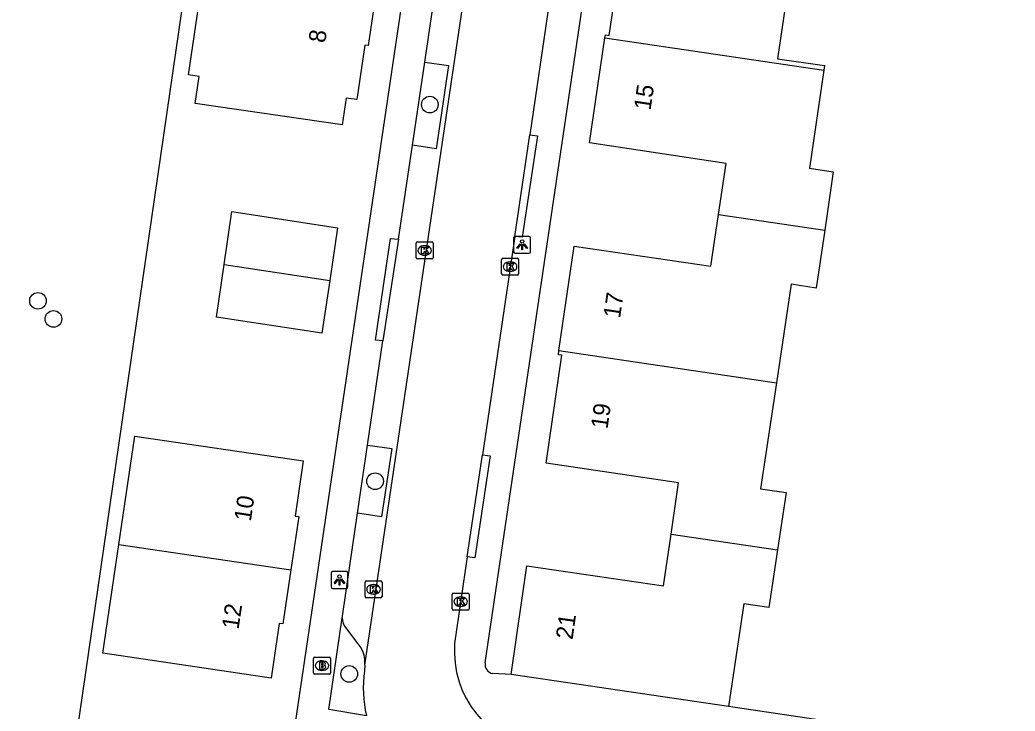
# Model space of a CAD drawing. Extents: x 164150 to 165261, y 382513 to 383432.
# Drawn here: x 164378.9 to 164437.4, y 383085.5 to 383126.2 of the extents above; entities that cross this region are included whole.
import ezdxf

# ---------------------------------------------------------------- set-up
doc = ezdxf.new("R2010")
doc.units = 0
for name, color, linetype in [('IMGEO_Boom', 7, 'Continuous'), ('IMGEO_Brandkraan', 7, 'Continuous'), ('IMGEO_Groenvoorziening', 7, 'Continuous'), ('IMGEO_Kolk', 7, 'Continuous'), ('IMGEO_Lichtpunt', 7, 'Continuous'), ('IMGEO_Pand', 7, 'Continuous'), ('IMGEO_Pand_nummerreeks', 7, 'Continuous'), ('IMGEO_Parkeervlak_open', 7, 'Continuous'), ('IMGEO_Rijbaan_lokaal_open', 7, 'Continuous'), ('IMGEO_Voetpad_open', 7, 'Continuous')]:
    doc.layers.add(name, color=color, linetype=linetype)

msp = doc.modelspace()

# ---------------------------------------------------------------- linework, layer by layer
at = {"layer": 'IMGEO_Boom'}
for centre in [(164403.016, 383121.176), (164379.979, 383109.637), (164380.89, 383108.57), (164399.793, 383099.032), (164398.281, 383087.701)]:
    msp.add_circle(centre, 0.489, dxfattribs=at)
at = {"layer": 'IMGEO_Brandkraan'}
for p, q in [((164396.176, 383087.765), (164396.176, 383088.617)), ((164396.251, 383088.691), (164397.103, 383088.691)), ((164396.664, 383088.471), (164396.689, 383088.471)), ((164397.177, 383088.617), (164397.177, 383087.765)), ((164396.687, 383087.911), (164396.662, 383087.911)), ((164397.103, 383087.691), (164396.251, 383087.691))]:
    msp.add_line(p, q, dxfattribs=at)
for points in [[(164396.176, 383087.765), (164396.176, 383088.617)], [(164396.251, 383088.691), (164397.103, 383088.691)], [(164396.524, 383088.391), (164396.524, 383087.991), (164396.737, 383087.991)], [(164396.755, 383088.391), (164396.524, 383088.391)], [(164396.703, 383088.31), (164396.649, 383088.31), (164396.649, 383088.234)], [(164397.177, 383088.617), (164397.177, 383087.765)], [(164396.649, 383088.234), (164396.702, 383088.234)], [(164396.711, 383088.158), (164396.649, 383088.158), (164396.649, 383088.077)], [(164396.649, 383088.077), (164396.711, 383088.077)], [(164397.103, 383087.691), (164396.251, 383087.691)]]:
    msp.add_lwpolyline(points, dxfattribs=at)
for centre, radius, start, end in [((164396.253, 383088.615), 0.0765, 91.55205, 178.44795), ((164396.253, 383088.615), 0.0765, 91.55205, 178.44795), ((164396.704, 383088.272), 0.0379, 267.82845, 90.93552), ((164396.759, 383088.246), 0.145, 59.4692, 91.53667), ((164396.784, 383088.293), 0.0922, 285.51372, 58.15012), ((164397.101, 383088.615), 0.0765, 1.55205, 88.44795), ((164397.101, 383088.615), 0.0765, 1.55205, 88.44795), ((164396.253, 383087.767), 0.0765, 181.55205, 268.44795), ((164396.253, 383087.767), 0.0765, 181.55205, 268.44795), ((164396.712, 383088.117), 0.0404, 269.87594, 90.50774), ((164396.743, 383088.242), 0.251, 268.66757, 293.53466), ((164396.789, 383088.101), 0.105, 301.31148, 78.98903), ((164397.101, 383087.767), 0.0765, 271.55205, 358.44795), ((164397.101, 383087.767), 0.0765, 271.55205, 358.44795)]:
    msp.add_arc(centre, radius, start, end, dxfattribs=at)
for centre, major_axis, ratio, start_param, end_param in [((164396.663, 383088.191), (-0.387, 0.002), 0.722429, 4.712389, 7.853982), ((164396.688, 383088.191), (-0.39, 0.002), 0.717154, 1.570796, 4.712389)]:
    msp.add_ellipse(centre, major_axis=major_axis, ratio=ratio, start_param=start_param, end_param=end_param, dxfattribs=at)
at = {"layer": 'IMGEO_Groenvoorziening'}
msp.add_lwpolyline([(164399.172, 383200.803), (164378.916, 383061.2)], dxfattribs=at)
at = {"layer": 'IMGEO_Kolk'}
for p, q in [((164402.212, 383112.174), (164402.212, 383113.026)), ((164402.287, 383113.1), (164403.139, 383113.1)), ((164402.7, 383112.88), (164402.725, 383112.88)), ((164403.213, 383113.026), (164403.213, 383112.174)), ((164402.723, 383112.32), (164402.698, 383112.32)), ((164403.139, 383112.1), (164402.287, 383112.1)), ((164407.236, 383111.219), (164407.236, 383112.071)), ((164407.311, 383112.145), (164408.163, 383112.145)), ((164407.724, 383111.925), (164407.749, 383111.925)), ((164408.237, 383112.071), (164408.237, 383111.219)), ((164408.163, 383111.145), (164407.311, 383111.145)), ((164407.747, 383111.365), (164407.722, 383111.365)), ((164399.204, 383092.246), (164399.204, 383093.098)), ((164399.279, 383093.172), (164400.131, 383093.172)), ((164400.205, 383093.098), (164400.205, 383092.246)), ((164399.715, 383092.392), (164399.69, 383092.392)), ((164399.692, 383092.952), (164399.717, 383092.952)), ((164404.327, 383091.527), (164404.327, 383092.379)), ((164404.402, 383092.453), (164405.254, 383092.453)), ((164405.328, 383092.379), (164405.328, 383091.527)), ((164400.131, 383092.172), (164399.279, 383092.172)), ((164404.815, 383092.233), (164404.84, 383092.233)), ((164405.254, 383091.453), (164404.402, 383091.453)), ((164404.838, 383091.673), (164404.813, 383091.673))]:
    msp.add_line(p, q, dxfattribs=at)
for points in [[(164402.212, 383112.174), (164402.212, 383113.026)], [(164402.287, 383113.1), (164403.139, 383113.1)], [(164403.213, 383113.026), (164403.213, 383112.174)], [(164402.533, 383112.8), (164402.656, 383112.8), (164402.656, 383112.649), (164402.786, 383112.8), (164402.95, 383112.8), (164402.804, 383112.649), (164402.957, 383112.4), (164402.805, 383112.4), (164402.72, 383112.564), (164402.656, 383112.497), (164402.656, 383112.4), (164402.533, 383112.4), (164402.533, 383112.8)], [(164403.139, 383112.1), (164402.287, 383112.1)], [(164407.236, 383111.219), (164407.236, 383112.071)], [(164407.311, 383112.145), (164408.163, 383112.145)], [(164407.557, 383111.845), (164407.68, 383111.845), (164407.68, 383111.694), (164407.81, 383111.845), (164407.974, 383111.845), (164407.828, 383111.694), (164407.981, 383111.445), (164407.829, 383111.445), (164407.744, 383111.609), (164407.68, 383111.542), (164407.68, 383111.445), (164407.557, 383111.445), (164407.557, 383111.845)], [(164408.237, 383112.071), (164408.237, 383111.219)], [(164408.163, 383111.145), (164407.311, 383111.145)], [(164399.204, 383092.246), (164399.204, 383093.098)], [(164399.279, 383093.172), (164400.131, 383093.172)], [(164400.205, 383093.098), (164400.205, 383092.246)], [(164399.525, 383092.872), (164399.648, 383092.872), (164399.648, 383092.721), (164399.778, 383092.872), (164399.942, 383092.872), (164399.796, 383092.721), (164399.949, 383092.472), (164399.797, 383092.472), (164399.712, 383092.636), (164399.648, 383092.569), (164399.648, 383092.472), (164399.525, 383092.472), (164399.525, 383092.872)], [(164404.327, 383091.527), (164404.327, 383092.379)], [(164404.402, 383092.453), (164405.254, 383092.453)], [(164405.328, 383092.379), (164405.328, 383091.527)], [(164400.131, 383092.172), (164399.279, 383092.172)], [(164404.648, 383092.153), (164404.771, 383092.153), (164404.771, 383092.002), (164404.901, 383092.153), (164405.065, 383092.153), (164404.919, 383092.002), (164405.072, 383091.753), (164404.92, 383091.753), (164404.835, 383091.917), (164404.771, 383091.85), (164404.771, 383091.753), (164404.648, 383091.753), (164404.648, 383092.153)], [(164405.254, 383091.453), (164404.402, 383091.453)]]:
    msp.add_lwpolyline(points, dxfattribs=at)
for centre, start, end in [((164402.289, 383113.024), 91.55205, 178.44795), ((164402.289, 383113.024), 91.55205, 178.44795), ((164403.137, 383113.024), 1.55205, 88.44795), ((164403.137, 383113.024), 1.55205, 88.44795), ((164402.289, 383112.176), 181.55205, 268.44795), ((164402.289, 383112.176), 181.55205, 268.44795), ((164403.137, 383112.176), 271.55205, 358.44795), ((164403.137, 383112.176), 271.55205, 358.44795), ((164407.313, 383112.069), 91.55205, 178.44795), ((164407.313, 383112.069), 91.55205, 178.44795), ((164408.161, 383112.069), 1.55205, 88.44795), ((164408.161, 383112.069), 1.55205, 88.44795), ((164407.313, 383111.221), 181.55205, 268.44795), ((164407.313, 383111.221), 181.55205, 268.44795), ((164408.161, 383111.221), 271.55205, 358.44795), ((164408.161, 383111.221), 271.55205, 358.44795), ((164399.281, 383093.096), 91.55205, 178.44795), ((164399.281, 383093.096), 91.55205, 178.44795), ((164400.129, 383093.096), 1.55205, 88.44795), ((164400.129, 383093.096), 1.55205, 88.44795), ((164404.404, 383092.377), 91.55205, 178.44795), ((164404.404, 383092.377), 91.55205, 178.44795), ((164405.252, 383092.377), 1.55205, 88.44795), ((164405.252, 383092.377), 1.55205, 88.44795), ((164399.281, 383092.248), 181.55205, 268.44795), ((164399.281, 383092.248), 181.55205, 268.44795), ((164400.129, 383092.248), 271.55205, 358.44795), ((164400.129, 383092.248), 271.55205, 358.44795), ((164404.404, 383091.529), 181.55205, 268.44795), ((164404.404, 383091.529), 181.55205, 268.44795), ((164405.252, 383091.529), 271.55205, 358.44795), ((164405.252, 383091.529), 271.55205, 358.44795)]:
    msp.add_arc(centre, 0.0765, start, end, dxfattribs=at)
for centre, major_axis, ratio, start_param, end_param in [((164402.699, 383112.6), (-0.387, 0.002), 0.722429, 4.712389, 7.853982), ((164402.724, 383112.6), (-0.39, 0.002), 0.717154, 1.570796, 4.712389), ((164407.723, 383111.645), (-0.387, 0.002), 0.722429, 4.712389, 7.853982), ((164407.748, 383111.645), (-0.39, 0.002), 0.717154, 1.570796, 4.712389), ((164399.691, 383092.672), (-0.387, 0.002), 0.722429, 4.712389, 7.853982), ((164399.716, 383092.672), (-0.39, 0.002), 0.717154, 1.570796, 4.712389), ((164404.814, 383091.953), (-0.387, 0.002), 0.722429, 4.712389, 7.853982), ((164404.839, 383091.953), (-0.39, 0.002), 0.717154, 1.570796, 4.712389)]:
    msp.add_ellipse(centre, major_axis=major_axis, ratio=ratio, start_param=start_param, end_param=end_param, dxfattribs=at)
at = {"layer": 'IMGEO_Lichtpunt'}
for p, q in [((164407.943, 383113.332), (164407.943, 383112.525)), ((164407.943, 383113.332), (164407.943, 383112.525)), ((164408.845, 383113.427), (164408.037, 383113.427)), ((164408.845, 383113.427), (164408.037, 383113.427)), ((164408.939, 383112.525), (164408.939, 383113.332)), ((164408.939, 383112.525), (164408.939, 383113.332)), ((164408.037, 383112.431), (164408.845, 383112.431)), ((164408.037, 383112.431), (164408.845, 383112.431)), ((164397.206, 383093.627), (164397.206, 383092.82)), ((164397.206, 383093.627), (164397.206, 383092.82)), ((164398.108, 383093.722), (164397.3, 383093.722)), ((164398.108, 383093.722), (164397.3, 383093.722)), ((164398.202, 383092.82), (164398.202, 383093.627)), ((164398.202, 383092.82), (164398.202, 383093.627)), ((164397.3, 383092.726), (164398.108, 383092.726)), ((164397.3, 383092.726), (164398.108, 383092.726))]:
    msp.add_line(p, q, dxfattribs=at)
for points in [[(164408.317, 383112.996), (164408.356, 383112.968), (164408.168, 383112.706), (164408.13, 383112.733), (164408.317, 383112.996)], [(164408.419, 383112.948), (164408.466, 383112.948), (164408.466, 383112.626), (164408.419, 383112.626), (164408.419, 383112.948)], [(164408.529, 383112.968), (164408.567, 383112.995), (164408.754, 383112.733), (164408.715, 383112.705), (164408.529, 383112.968)], [(164397.58, 383093.291), (164397.619, 383093.263), (164397.431, 383093.001), (164397.393, 383093.028), (164397.58, 383093.291)], [(164397.682, 383093.243), (164397.729, 383093.243), (164397.729, 383092.921), (164397.682, 383092.921), (164397.682, 383093.243)], [(164397.792, 383093.263), (164397.83, 383093.29), (164398.017, 383093.028), (164397.978, 383093), (164397.792, 383093.263)]]:
    msp.add_lwpolyline(points, dxfattribs=at)
for centre in [(164408.442, 383113.13), (164397.705, 383093.425)]:
    msp.add_circle(centre, 0.0994, dxfattribs=at)
for centre, start, end in [((164408.037, 383113.332), 90, 180), ((164408.037, 383113.332), 90, 180), ((164408.845, 383113.332), 0, 90), ((164408.845, 383113.332), 0, 90), ((164408.037, 383112.525), 180, 270), ((164408.037, 383112.525), 180, 270), ((164408.845, 383112.525), 270, 0), ((164408.845, 383112.525), 270, 360), ((164397.3, 383093.627), 90, 180), ((164397.3, 383093.627), 90, 180), ((164398.108, 383093.627), 0, 90), ((164398.108, 383093.627), 0, 90), ((164397.3, 383092.82), 180, 270), ((164397.3, 383092.82), 180, 270), ((164398.108, 383092.82), 270, 0), ((164398.108, 383092.82), 270, 360)]:
    msp.add_arc(centre, 0.0946, start, end, dxfattribs=at)
at = {"layer": 'IMGEO_Pand'}
for points in [[(164413.308, 383125.101), (164413.334, 383125.274), (164413.551, 383125.241), (164414.492, 383131.596), (164422.325, 383130.48), (164422.785, 383133.545), (164429.002, 383132.608), (164428.514, 383129.259), (164424.328, 383129.868), (164423.455, 383123.872), (164426.216, 383123.469), (164426.176, 383123.197)], [(164399.857, 383127.83), (164399.393, 383124.656), (164399.195, 383124.677), (164398.714, 383121.478), (164398.096, 383121.561), (164397.858, 383119.986), (164389.212, 383121.247), (164389.447, 383122.822), (164388.822, 383122.926), (164389.769, 383129.322)], [(164419.99, 383114.716), (164420.429, 383117.702), (164412.393, 383118.921), (164413.308, 383125.101)], [(164413.308, 383125.101), (164426.176, 383123.197)], [(164426.176, 383123.197), (164425.335, 383117.433), (164426.73, 383117.23), (164426.229, 383113.792)], [(164390.918, 383111.782), (164391.372, 383114.89), (164397.596, 383113.926), (164397.135, 383110.828)], [(164410.607, 383106.708), (164411.508, 383112.847), (164419.542, 383111.667), (164419.99, 383114.716)], [(164419.99, 383114.716), (164426.229, 383113.792)], [(164426.229, 383113.792), (164425.732, 383110.385), (164424.265, 383110.612), (164423.396, 383104.816)], [(164397.135, 383110.828), (164396.675, 383107.73), (164390.464, 383108.674), (164390.918, 383111.782)], [(164390.918, 383111.782), (164397.135, 383110.828)], [(164417.199, 383095.922), (164417.639, 383098.931), (164409.859, 383100.085), (164410.775, 383106.439), (164410.572, 383106.471), (164410.607, 383106.708)], [(164410.607, 383106.708), (164423.396, 383104.816)], [(164423.396, 383104.816), (164422.462, 383098.587), (164423.955, 383098.366), (164423.456, 383094.996)], [(164384.736, 383095.312), (164385.681, 383101.671), (164395.563, 383100.237), (164395.089, 383096.983), (164395.307, 383096.951), (164394.84, 383093.817)], [(164407.797, 383087.675), (164408.719, 383094.05), (164416.754, 383092.876), (164417.199, 383095.922)], [(164417.199, 383095.922), (164423.456, 383094.996)], [(164394.84, 383093.817), (164394.367, 383090.639), (164394.15, 383090.657), (164393.685, 383087.456), (164383.787, 383088.923), (164384.736, 383095.312)], [(164384.736, 383095.312), (164394.84, 383093.817)], [(164423.456, 383094.996), (164422.953, 383091.598), (164421.472, 383091.817), (164420.582, 383085.788)], [(164420.582, 383085.788), (164407.797, 383087.675)]]:
    msp.add_lwpolyline(points, dxfattribs=at)
at = {"layer": 'IMGEO_Parkeervlak_open'}
for points in [[(164402.713, 383123.677), (164404.118, 383123.464), (164403.391, 383118.568), (164401.991, 383118.78)], [(164399.356, 383101.152), (164400.774, 383100.946), (164400.18, 383096.94), (164398.767, 383097.145)], [(164398.061, 383090.422), (164398.788, 383089.477)]]:
    msp.add_lwpolyline(points, dxfattribs=at)
for centre, radius, start, end in [((164398.768, 383090.987), 0.905, 179.23478, 218.64497), ((164397.612, 383088.411), 1.587, 27.34826, 42.20103), ((164397.597, 383088.407), 1.603, 353.18484, 27.20627)]:
    msp.add_arc(centre, radius, start, end, dxfattribs=at)
at = {"layer": 'IMGEO_Rijbaan_lokaal_open'}
for points in [[(164399.188, 383088.217), (164414.335, 383190.242)], [(164410.784, 383132.238), (164408.896, 383119.401)], [(164408.006, 383113.427), (164408.896, 383119.401)], [(164408.006, 383113.427), (164406.114, 383100.579)], [(164405.205, 383094.591), (164406.114, 383100.579)], [(164405.205, 383094.591), (164404.475, 383089.481)], [(164399.188, 383088.217), (164399.165, 383087.878)]]:
    msp.add_lwpolyline(points, dxfattribs=at)
for centre, radius, start, end in [((164410.312, 383089.026), 5.855, 175.54563, 262.69855), ((164406.947, 383086.91), 7.842, 172.90844, 192.26511)]:
    msp.add_arc(centre, radius, start, end, dxfattribs=at)
at = {"layer": 'IMGEO_Voetpad_open'}
for points in [[(164411.436, 383195.306), (164394.192, 383078.726)], [(164406.275, 383088.345), (164421.942, 383194.231)], [(164402.713, 383123.677), (164404.604, 383136.506)], [(164401.991, 383118.78), (164402.713, 383123.677)], [(164408.896, 383119.401), (164409.342, 383119.345), (164408.449, 383113.388), (164408.006, 383113.427)], [(164401.179, 383113.271), (164401.991, 383118.78)], [(164400.259, 383107.284), (164399.822, 383107.334), (164400.709, 383113.307), (164401.179, 383113.271)], [(164401.179, 383113.271), (164400.259, 383107.284)], [(164399.356, 383101.152), (164400.259, 383107.284)], [(164398.767, 383097.145), (164399.356, 383101.152)], [(164406.114, 383100.579), (164406.555, 383100.525), (164405.669, 383094.528), (164405.205, 383094.591)], [(164397.863, 383090.999), (164397.896, 383091.225), (164398.767, 383097.145)], [(164399.284, 383085.244), (164397.077, 383085.617), (164397.863, 383090.999)], [(164407.797, 383087.675), (164406.716, 383087.73)], [(164440.975, 383082.755), (164420.582, 383085.788)]]:
    msp.add_lwpolyline(points, dxfattribs=at)
msp.add_arc((164406.767, 383088.232), 0.505, 167.12187, 264.16471, dxfattribs=at)

# ---------------------------------------------------------------- texts
at = {"layer": 'IMGEO_Pand_nummerreeks'}
for s, rotation, p in [('8', 81.48636, (164396.861, 383124.763)), ('15', 81.57716, (164415.988, 383120.807)), ('17', 81.64289, (164414.196, 383108.577)), ('19', 81.79056, (164413.458, 383102.065)), ('10', 81.48636, (164392.489, 383096.635)), ('12', 81.48636, (164391.766, 383090.282)), ('21', 81.77208, (164411.403, 383089.688))]:
    msp.add_text(s, height=1, rotation=rotation, dxfattribs=at).set_placement(p)

doc.saveas('drawing.dxf')
